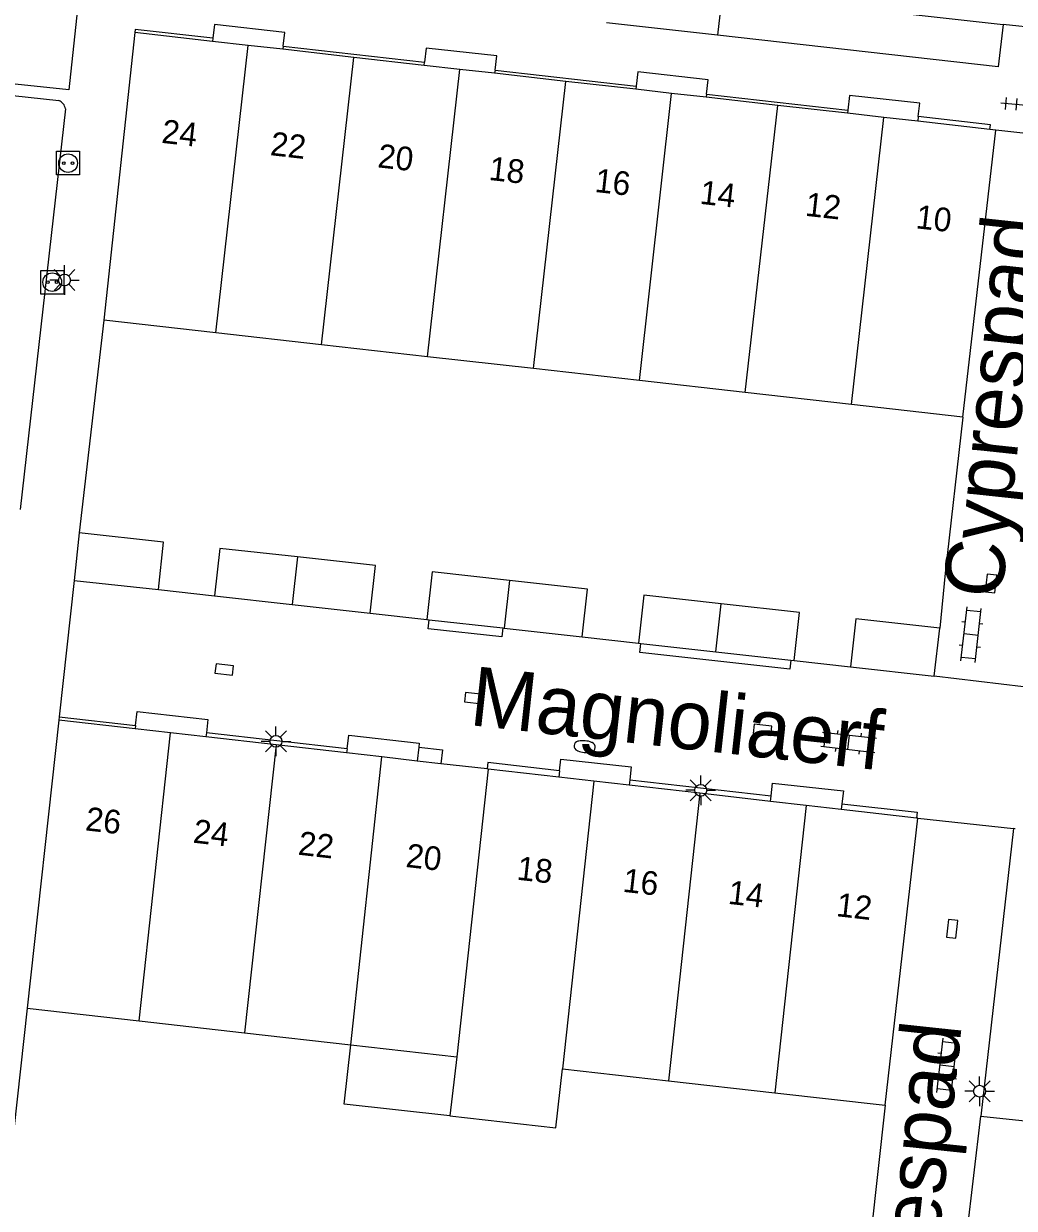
# Model space of a CAD drawing. Extents: x 131000 to 133014, y 396499 to 399001.
# Drawn here: x 132793.4 to 132835.3, y 396699.8 to 396749.8 of the extents above; entities that cross this region are included whole.
import ezdxf

# ---------------------------------------------------------------- set-up
doc = ezdxf.new("R2010")
doc.units = 0
for name, color, linetype in [('gg-afsc-erfafscheiding', 7, 'Continuous'), ('gg-afsc-muur', 7, 'Continuous'), ('gg-anno-huisnummerreeks BGT', 7, 'Continuous'), ('gg-anno-openbare ruimte label', 7, 'Continuous'), ('gg-bbg-bijgebouw', 7, 'Continuous'), ('gg-bbg-gedigitaliseerde bebouwing', 7, 'Continuous'), ('gg-bbg-hoofdgebouw', 7, 'Continuous'), ('gg-bbg-luifel en loopbrug', 7, 'Continuous'), ('gg-bbg-toegangstrap', 7, 'Continuous'), ('gg-bbg-tussenscheiding', 7, 'Continuous'), ('gg-knt-verharding', 7, 'Continuous'), ('gg-knt-verharding nz', 7, 'Continuous'), ('gt-grn-weggrens', 7, 'Continuous'), ('gt-symb-brandkraan', 7, 'Continuous'), ('gt-symb-klinker verharding', 7, 'Continuous'), ('gt-symb-kolk', 7, 'Continuous'), ('gt-symb-laadpunt elektrisch vervoer', 7, 'Continuous'), ('gt-symb-lichtmast', 7, 'Continuous'), ('gt-symb-tegel verharding', 7, 'Continuous')]:
    doc.layers.add(name, color=color, linetype=linetype)

# ---------------------------------------------------------------- blocks, each defined once
blk = doc.blocks.new('gt0-LEV')
at = {"layer": 'gt-symb-laadpunt elektrisch vervoer'}
blk.add_lwpolyline([(-0.486, 0.501), (0.486, 0.501), (0.486, -0.499), (-0.486, -0.499)], close=True, dxfattribs=at)
for centre, radius in [((0, 0), 0.393), ((-0.186, 0), 0.0566), ((0.186, 0), 0.0566)]:
    blk.add_circle(centre, radius, dxfattribs=at)
blk = doc.blocks.new('gt0-LMAST')
at = {"layer": 'gt-symb-lichtmast'}
for p, q in [((-0.005, 0.246), (-0.005, 0.621)), ((-0.182, 0.173), (-0.447, 0.438)), ((0.172, 0.173), (0.437, 0.438)), ((-0.255, -0.004), (-0.63, -0.004)), ((-0.182, -0.181), (-0.447, -0.446)), ((-0.005, -0.254), (-0.005, -0.629)), ((0.437, -0.446), (0.172, -0.181)), ((0.245, -0.004), (0.62, -0.004))]:
    blk.add_line(p, q, dxfattribs=at)
blk.add_circle((-0.005, -0.004), 0.25, dxfattribs=at)
blk = doc.blocks.new('gt0-KOLK')
at = {"layer": 'gt-symb-kolk'}
blk.add_lwpolyline([(0, 0), (0.375, 0), (0.375, 0.4), (-0.375, 0.4), (-0.375, 0), (0, 0)], dxfattribs=at)
blk = doc.blocks.new('gt0-BR')
at = {"layer": 'gt-symb-brandkraan'}
for centre, radius, start, end in [((-0.244, 0), 0.206, 107.5669, 252.4331), ((0.599, -2.664), 3, 106.892, 107.5669), ((0, -0.691), 0.938, 73.108, 106.892), ((-0.599, -2.664), 3, 72.4331, 73.108), ((0.244, 0), 0.206, 287.567, 72.4331), ((0.599, 2.664), 3, 252.4331, 253.108), ((0, 0.691), 0.938, 253.108, 286.8921), ((-0.599, 2.664), 3, 286.8921, 287.567)]:
    blk.add_arc(centre, radius, start, end, dxfattribs=at)
blk = doc.blocks.new('gt0-KL1')
at = {"layer": 'gt-symb-klinker verharding'}
for p, q in [((-1.15, 0.3), (1.15, 0.3)), ((-1, -0.3), (-1, 0.3)), ((-0.5, 0.3), (-0.5, 0.45)), ((0, -0.3), (0, 0.3)), ((0.5, 0.3), (0.5, 0.45)), ((1, -0.3), (1, 0.3)), ((-1.15, -0.3), (1.15, -0.3)), ((-0.5, -0.45), (-0.5, -0.3)), ((0.5, -0.45), (0.5, -0.3))]:
    blk.add_line(p, q, dxfattribs=at)
blk = doc.blocks.new('gt0-TEG1')
at = {"layer": 'gt-symb-tegel verharding'}
for p, q in [((-1.125, 0), (1.125, 0)), ((-0.9, -0.25), (-0.9, 0.25)), ((-0.45, -0.25), (-0.45, 0.25)), ((0, -0.25), (0, 0.25)), ((0.45, -0.25), (0.45, 0.25)), ((0.9, -0.25), (0.9, 0.25))]:
    blk.add_line(p, q, dxfattribs=at)

msp = doc.modelspace()

# ---------------------------------------------------------------- linework, layer by layer
at = {"layer": 'gg-afsc-erfafscheiding'}
for p, q in [((132799.133, 396725.878), (132801.505, 396725.614)), ((132808.079, 396724.886), (132810.464, 396724.618)), ((132817.026, 396723.887), (132819.408, 396723.618)), ((132825.973, 396722.886), (132828.352, 396722.623))]:
    msp.add_line(p, q, dxfattribs=at)
at = {"layer": 'gg-afsc-muur'}
for p, q in [((132796.835, 396737.257), (132795.795, 396728.278)), ((132793.602, 396708.207), (132792.615, 396699.244)), ((132829.822, 396704.106), (132828.818, 396695.205)), ((132832.81, 396694.753), (132833.854, 396703.654))]:
    msp.add_line(p, q, dxfattribs=at)
msp.add_lwpolyline([(132833.09, 396733.167), (132832.349, 396726.581), (132832.122, 396724.258)], dxfattribs=at)
at = {"layer": 'gg-bbg-bijgebouw'}
for p, q in [((132795.795, 396728.278), (132795.579, 396726.258)), ((132795.579, 396726.258), (132799.133, 396725.878)), ((132801.505, 396725.614), (132804.777, 396725.252)), ((132804.777, 396725.252), (132808.079, 396724.886)), ((132810.464, 396724.618), (132810.572, 396724.606)), ((132810.572, 396724.606), (132813.682, 396724.26)), ((132813.682, 396724.26), (132813.732, 396724.254)), ((132813.732, 396724.254), (132817.026, 396723.887)), ((132831.891, 396722.222), (132832.122, 396724.258)), ((132819.408, 396723.618), (132819.507, 396723.607)), ((132819.507, 396723.607), (132822.666, 396723.255)), ((132822.666, 396723.255), (132825.831, 396722.902)), ((132825.831, 396722.902), (132825.973, 396722.886)), ((132828.352, 396722.623), (132831.891, 396722.222))]:
    msp.add_line(p, q, dxfattribs=at)
for points in [[(132799.133, 396725.878), (132799.348, 396727.885), (132795.795, 396728.278)], [(132805.004, 396727.259), (132801.727, 396727.621), (132801.505, 396725.614)], [(132808.079, 396724.886), (132808.301, 396726.894), (132805.004, 396727.259)], [(132813.959, 396726.268), (132810.688, 396726.63), (132810.464, 396724.618)], [(132817.026, 396723.887), (132817.251, 396725.904), (132813.959, 396726.268)], [(132822.896, 396725.279), (132819.633, 396725.64), (132819.408, 396723.618)], [(132825.973, 396722.886), (132826.199, 396724.913), (132822.896, 396725.279)], [(132832.122, 396724.258), (132828.582, 396724.65), (132828.352, 396722.623)]]:
    msp.add_lwpolyline(points, dxfattribs=at)
at = {"layer": 'gg-bbg-gedigitaliseerde bebouwing'}
for p, q in [((132793.602, 396708.207), (132798.324, 396707.672)), ((132798.324, 396707.672), (132802.775, 396707.169)), ((132802.775, 396707.169), (132807.252, 396706.662)), ((132807.252, 396706.662), (132811.728, 396706.155)), ((132811.728, 396706.155), (132811.445, 396703.656)), ((132816.2, 396705.648), (132820.666, 396705.142)), ((132820.666, 396705.142), (132825.152, 396704.635)), ((132825.152, 396704.635), (132829.822, 396704.106))]:
    msp.add_line(p, q, dxfattribs=at)
msp.add_lwpolyline([(132811.445, 396703.656), (132815.917, 396703.149), (132816.2, 396705.648)], dxfattribs=at)
at = {"layer": 'gg-bbg-hoofdgebouw'}
for p, q in [((132798.147, 396749.4), (132797.85, 396746.653)), ((132801.422, 396749.029), (132798.147, 396749.4)), ((132802.925, 396748.859), (132801.422, 396749.029)), ((132804.389, 396748.693), (132802.925, 396748.859)), ((132807.386, 396748.353), (132804.389, 396748.693)), ((132810.356, 396748.017), (132807.386, 396748.353)), ((132811.858, 396747.847), (132810.356, 396748.017)), ((132813.331, 396747.68), (132811.858, 396747.847)), ((132816.339, 396747.339), (132813.331, 396747.68)), ((132819.292, 396747.005), (132816.339, 396747.339)), ((132820.801, 396746.834), (132819.292, 396747.005)), ((132822.254, 396746.669), (132820.801, 396746.834)), ((132797.85, 396746.653), (132796.835, 396737.257)), ((132825.282, 396746.326), (132822.254, 396746.669)), ((132828.227, 396745.993), (132825.282, 396746.326)), ((132829.763, 396745.819), (132828.227, 396745.993)), ((132831.191, 396745.657), (132829.763, 396745.819)), ((132834.235, 396745.312), (132831.191, 396745.657)), ((132833.09, 396733.167), (132834.483, 396745.284)), ((132834.483, 396745.284), (132834.235, 396745.312)), ((132801.56, 396736.724), (132796.835, 396737.257)), ((132806.016, 396736.221), (132801.56, 396736.724)), ((132810.493, 396735.716), (132806.016, 396736.221)), ((132814.969, 396735.211), (132810.493, 396735.716)), ((132819.442, 396734.707), (132814.969, 396735.211)), ((132823.908, 396734.203), (132819.442, 396734.707)), ((132828.394, 396733.697), (132823.908, 396734.203)), ((132833.09, 396733.167), (132828.394, 396733.697)), ((132794.934, 396720.372), (132793.602, 396708.207)), ((132798.152, 396720.004), (132794.934, 396720.372)), ((132799.641, 396719.834), (132798.152, 396720.004)), ((132801.142, 396719.662), (132799.641, 396719.834)), ((132804.102, 396719.324), (132801.142, 396719.662)), ((132807.083, 396718.983), (132804.102, 396719.324)), ((132808.573, 396718.813), (132807.083, 396718.983)), ((132810.058, 396718.643), (132808.573, 396718.813)), ((132811.062, 396718.529), (132810.058, 396718.643)), ((132813.014, 396718.306), (132811.062, 396718.529)), ((132813.054, 396718.301), (132813.014, 396718.306)), ((132816.044, 396717.959), (132813.054, 396718.301)), ((132817.515, 396717.791), (132816.044, 396717.959)), ((132819.009, 396717.62), (132817.515, 396717.791)), ((132821.996, 396717.279), (132819.009, 396717.62)), ((132824.972, 396716.939), (132821.996, 396717.279)), ((132826.477, 396716.767), (132824.972, 396716.939)), ((132827.962, 396716.597), (132826.477, 396716.767)), ((132831.137, 396716.235), (132827.962, 396716.597)), ((132831.196, 396716.228), (132831.137, 396716.235)), ((132829.822, 396704.106), (132831.196, 396716.228)), ((132835.232, 396715.787), (132833.854, 396703.654)), ((132835.304, 396715.779), (132835.232, 396715.787)), ((132833.854, 396703.654), (132838.572, 396703.134))]:
    msp.add_line(p, q, dxfattribs=at)
at = {"layer": 'gg-bbg-luifel en loopbrug'}
msp.add_lwpolyline([(132811.445, 396703.656), (132806.974, 396704.151), (132807.252, 396706.662)], dxfattribs=at)
at = {"layer": 'gg-bbg-toegangstrap'}
for p, q in [((132801.437, 396749.165), (132801.422, 396749.029)), ((132804.405, 396748.829), (132804.389, 396748.693)), ((132810.356, 396748.017), (132810.371, 396748.153)), ((132813.347, 396747.816), (132813.331, 396747.68)), ((132819.308, 396747.141), (132819.292, 396747.005)), ((132822.27, 396746.806), (132822.254, 396746.669)), ((132828.243, 396746.13), (132828.227, 396745.993)), ((132831.213, 396745.856), (132831.191, 396745.657)), ((132798.168, 396720.146), (132798.152, 396720.004)), ((132801.161, 396719.833), (132801.142, 396719.662)), ((132807.102, 396719.153), (132807.083, 396718.983)), ((132810.124, 396719.227), (132810.058, 396718.643)), ((132816.075, 396718.23), (132816.044, 396717.959)), ((132819.035, 396717.849), (132819.009, 396717.62)), ((132824.972, 396716.939), (132824.998, 396717.168)), ((132827.99, 396716.84), (132827.962, 396716.597))]:
    msp.add_line(p, q, dxfattribs=at)
for points in [[(132804.405, 396748.829), (132804.47, 396749.403), (132801.502, 396749.74), (132801.437, 396749.165)], [(132813.347, 396747.816), (132813.416, 396748.423), (132810.439, 396748.749), (132810.371, 396748.153)], [(132822.27, 396746.806), (132822.338, 396747.408), (132819.376, 396747.742), (132819.308, 396747.141)], [(132831.213, 396745.856), (132831.277, 396746.418), (132828.312, 396746.742), (132828.243, 396746.13)], [(132798.168, 396720.146), (132798.235, 396720.727), (132801.226, 396720.395), (132801.161, 396719.833)], [(132807.102, 396719.153), (132807.168, 396719.728), (132810.143, 396719.391), (132810.124, 396719.227)], [(132816.075, 396718.23), (132816.131, 396718.722), (132819.098, 396718.395), (132819.035, 396717.849)], [(132824.998, 396717.168), (132825.06, 396717.709), (132828.052, 396717.385), (132827.99, 396716.84)]]:
    msp.add_lwpolyline(points, dxfattribs=at)
at = {"layer": 'gg-bbg-tussenscheiding'}
for p, q in [((132801.56, 396736.724), (132802.925, 396748.859)), ((132806.016, 396736.221), (132807.386, 396748.353)), ((132810.493, 396735.716), (132811.858, 396747.847)), ((132814.969, 396735.211), (132816.339, 396747.339)), ((132819.442, 396734.707), (132820.801, 396746.834)), ((132823.908, 396734.203), (132825.282, 396746.326)), ((132828.394, 396733.697), (132829.763, 396745.819)), ((132805.004, 396727.259), (132804.777, 396725.252)), ((132813.959, 396726.268), (132813.732, 396724.254)), ((132822.666, 396723.255), (132822.896, 396725.279)), ((132798.324, 396707.672), (132799.641, 396719.834)), ((132804.102, 396719.324), (132802.775, 396707.169)), ((132807.252, 396706.662), (132808.573, 396718.813)), ((132813.054, 396718.301), (132811.728, 396706.155)), ((132817.515, 396717.791), (132816.2, 396705.648)), ((132821.996, 396717.279), (132820.666, 396705.142)), ((132826.477, 396716.767), (132825.152, 396704.635))]:
    msp.add_line(p, q, dxfattribs=at)
at = {"layer": 'gg-knt-verharding'}
for p, q in [((132822.936, 396751.082), (132822.734, 396749.287)), ((132822.734, 396749.287), (132818.058, 396749.811)), ((132840.279, 396749.144), (132834.804, 396749.74)), ((132804.405, 396748.829), (132810.371, 396748.153)), ((132813.347, 396747.816), (132819.308, 396747.141)), ((132789.961, 396747.064), (132794.93, 396746.529)), ((132822.27, 396746.806), (132828.243, 396746.13)), ((132795.211, 396746.184), (132793.295, 396729.262)), ((132838.23, 396744.865), (132834.483, 396745.284)), ((132795.579, 396726.258), (132794.95, 396720.514)), ((132794.95, 396720.514), (132794.934, 396720.372)), ((132794.95, 396720.514), (132798.168, 396720.146)), ((132807.102, 396719.153), (132801.161, 396719.833)), ((132819.035, 396717.849), (132824.998, 396717.168))]:
    msp.add_line(p, q, dxfattribs=at)
for points in [[(132790.142, 396750.994), (132795.726, 396750.409), (132795.351, 396746.984), (132789.6, 396747.592)], [(132801.437, 396749.165), (132798.161, 396749.533), (132798.147, 396749.4)], [(132834.804, 396749.74), (132834.59, 396747.957), (132822.734, 396749.287)], [(132834.235, 396745.312), (132834.257, 396745.511), (132831.213, 396745.856)], [(132813.682, 396724.26), (132813.64, 396723.882), (132810.53, 396724.226), (132810.572, 396724.606)], [(132825.831, 396722.902), (132825.788, 396722.515), (132819.465, 396723.225), (132819.507, 396723.607)], [(132810.124, 396719.227), (132811.129, 396719.112), (132811.062, 396718.529)], [(132816.075, 396718.23), (132813.045, 396718.576), (132813.014, 396718.306)], [(132827.99, 396716.84), (132831.165, 396716.477), (132831.137, 396716.235)]]:
    msp.add_lwpolyline(points, dxfattribs=at)
msp.add_arc((132794.775, 396746.116), 0.441, 8.8672, 69.458, dxfattribs=at)
at = {"layer": 'gg-knt-verharding nz'}
msp.add_line((132822.936, 396751.082), (132834.804, 396749.74), dxfattribs=at)
at = {"layer": 'gt-grn-weggrens'}
for p, q in [((132835.655, 396721.778), (132831.891, 396722.222)), ((132831.196, 396716.228), (132835.232, 396715.787))]:
    msp.add_line(p, q, dxfattribs=at)

# ---------------------------------------------------------------- block references
at = {"layer": 'gt-symb-brandkraan', "rotation": 174.72259391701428}
msp.add_blockref('gt0-BR', (132817.131, 396719.251), dxfattribs=at)
at = {"layer": 'gt-symb-klinker verharding'}
for p, rotation in [((132833.443, 396723.978), 83.57125225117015), ((132828.274, 396719.434), -6.485660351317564), ((132832.43, 396705.762), 83.57125225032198)]:
    msp.add_blockref('gt0-KL1', p, dxfattribs=dict(at, rotation=rotation))
at = {"layer": 'gt-symb-kolk'}
for p, rotation in [((132834.087, 396726.166), -96.42874774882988), ((132801.94, 396722.708), 173.45090842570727), ((132812.473, 396721.499), 173.68511557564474), ((132824.655, 396720.154), 173.62817759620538), ((132832.45, 396711.581), -96.4287477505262)]:
    msp.add_blockref('gt0-KOLK', p, dxfattribs=dict(at, rotation=rotation))
at = {"layer": 'gt-symb-laadpunt elektrisch vervoer'}
for p in [(132795.323, 396743.887), (132794.653, 396738.86)]:
    msp.add_blockref('gt0-LEV', p, dxfattribs=at)
at = {"layer": 'gt-symb-lichtmast'}
for p in [(132795.176, 396738.954), (132804.101, 396719.477), (132822.036, 396717.411), (132833.807, 396704.705)]:
    msp.add_blockref('gt0-LMAST', p, dxfattribs=at)
at = {"layer": 'gt-symb-tegel verharding', "rotation": -5.163306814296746}
msp.add_blockref('gt0-TEG1', (132835.813, 396746.327), dxfattribs=at)

# ---------------------------------------------------------------- texts
at = {"layer": 'gg-anno-huisnummerreeks BGT'}
for s, rotation, p in [('24', 353.5, (132799.239, 396744.748)), ('22', 353.5, (132803.826, 396744.228)), ('20', 353.6, (132808.361, 396743.713)), ('18', 353.5, (132813.054, 396743.183)), ('16', 353.6, (132817.526, 396742.675)), ('14', 353.5, (132821.961, 396742.174)), ('12', 353.6, (132826.411, 396741.669)), ('10', 353.5, (132831.079, 396741.141)), ('26', 353.5, (132796.023, 396715.718)), ('24', 353.5, (132800.57, 396715.198)), ('22', 353.5, (132805.003, 396714.691)), ('20', 353.5, (132809.549, 396714.172)), ('18', 353.5, (132814.237, 396713.636)), ('16', 353.5, (132818.708, 396713.125)), ('14', 353.5, (132823.153, 396712.617)), ('12', 353.5, (132827.721, 396712.095))]:
    msp.add_text(s, height=1, rotation=rotation, dxfattribs=at).set_placement(p)
at = {"layer": 'gg-anno-openbare ruimte label'}
for s, rotation, p in [('Cyprespad', 83.9, (132834.732, 396725.448)), ('Magnoliaerf', 353.7, (132812.221, 396720.165)), ('Cyprespad', 83.9, (132831.333, 396691.411))]:
    msp.add_text(s, height=2.5, rotation=rotation, dxfattribs=at).set_placement(p)

doc.saveas('drawing.dxf')
